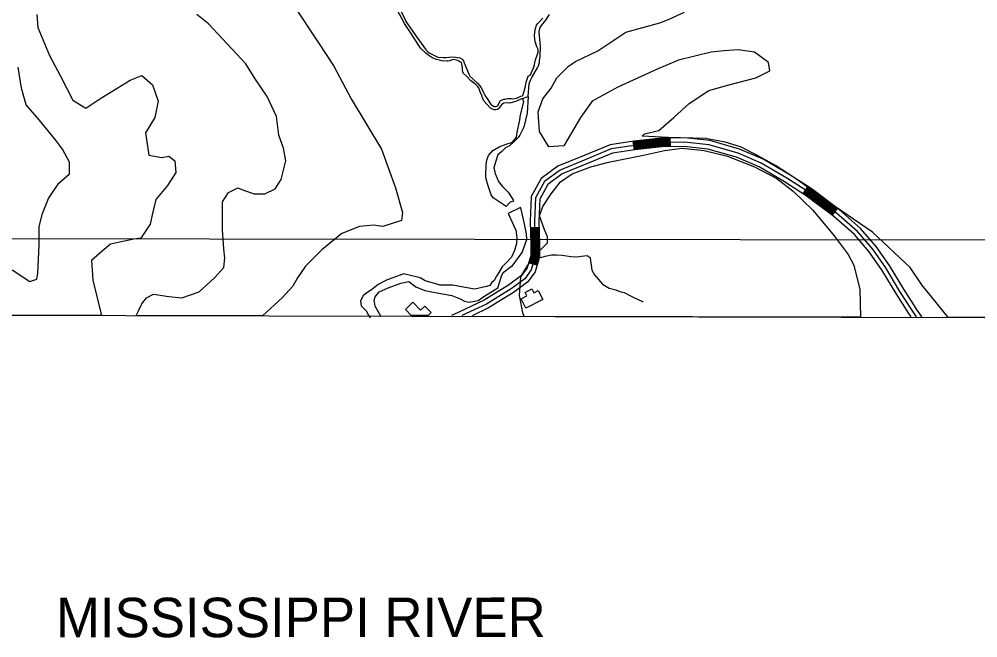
# Model space of a CAD drawing. Extents: x 3177385 to 3215275, y 903885 to 929304.
# Drawn here: x 3208658 to 3211937, y 908172 to 910287 of the extents above; entities that cross this region are included whole.
import ezdxf

# ---------------------------------------------------------------- set-up
doc = ezdxf.new("R2010")
doc.units = 0
for name, color, linetype in [('V-ANNO-TEXT', 7, 'Continuous'), ('V-BLDG-OTLN', 7, 'Continuous'), ('V-GRID-FRAM', 7, 'Continuous'), ('V-ROAD-CNTR', 7, 'Continuous'), ('V-SITE-VEGE', 7, 'Continuous'), ('V-TOPO-BNDY', 7, 'Continuous'), ('V-TOPO-SHOR', 7, 'Continuous')]:
    doc.layers.add(name, color=color, linetype=linetype)

msp = doc.modelspace()

# ---------------------------------------------------------------- linework, layer by layer
at = {"layer": 'V-BLDG-OTLN'}
msp.add_line((3210056.7, 909273.3), (3209999.1, 909273.5), dxfattribs=at)
msp.add_lwpolyline([(3210449.5, 909328.3), (3210391.5, 909298.2), (3210374.8, 909330.4), (3210395, 909340.9), (3210388.9, 909352.8), (3210411.2, 909364.4), (3210418.2, 909350.8), (3210433.7, 909358.8)], close=True, dxfattribs=at)
for points in [[(3209999.1, 909273.5), (3209979, 909294.6), (3210004.9, 909319.3)], [(3210004.9, 909319.3), (3210031.2, 909291.7), (3210045.9, 909305.8), (3210067.2, 909283.4), (3210056.7, 909273.3)]]:
    msp.add_lwpolyline(points, dxfattribs=at)
at = {"layer": 'V-GRID-FRAM'}
msp.add_lwpolyline([(3181653.7, 927525.9), (3181603.5, 909337.1), (3212939.2, 909264.2), (3212973.6, 927453), (3181653.7, 927525.9)], dxfattribs=at)
at = {"layer": 'V-ROAD-CNTR'}
for p, q in [((3210885.4, 909850.8), (3210885, 909880.8)), ((3210763, 909839.6), (3210758.7, 909869.3)), ((3211339.7, 909689.8), (3211355.9, 909715.1)), ((3211439, 909615.9), (3211457.1, 909639.8)), ((3210436.5, 909574.1), (3210406.5, 909573.3)), ((3210429.6, 909445.7), (3210400.7, 909453.8))]:
    msp.add_line(p, q, dxfattribs=at)
for points in [[(3211745.8, 909269.4), (3211726.7, 909297.4), (3211683.6, 909364.2), (3211634.8, 909444.2), (3211589.5, 909509.9), (3211536.3, 909571.4), (3211463.5, 909634.9), (3211367.4, 909707.7), (3211291.7, 909756), (3211202.7, 909808.3), (3211122.2, 909842.9), (3211020, 909872.1), (3210934.3, 909881.4), (3210854.8, 909880.4), (3210760, 909869.5), (3210679, 909857.6), (3210590.4, 909820.7), (3210500.9, 909784), (3210443.5, 909742.1), (3210409.2, 909680.1), (3210405.9, 909596.3), (3210408, 909518.1), (3210407.7, 909478.5), (3210395.9, 909436.5), (3210376.8, 909410.2), (3210332.1, 909377.4), (3210249, 909326), (3210159.2, 909283.6), (3210136.3, 909273.2)], [(3210885, 909877.8), (3210855, 909877.4), (3210760.4, 909866.5), (3210759.1, 909866.3)], [(3210885.1, 909874.8), (3210855.1, 909874.4), (3210760.8, 909863.5), (3210759.5, 909863.4)], [(3210885.1, 909871.8), (3210855.3, 909871.4), (3210761.2, 909860.6), (3210760, 909860.4)], [(3211727.6, 909269.5), (3211714.2, 909289.1), (3211670.9, 909356.2), (3211622.2, 909436.1), (3211577.6, 909500.7), (3211525.7, 909560.8), (3211454.1, 909623.3), (3211358.8, 909695.4), (3211283.9, 909743.2), (3211195.9, 909794.8), (3211117.1, 909828.7), (3211017.1, 909857.3), (3210933.6, 909866.4), (3210855.7, 909865.4), (3210761.9, 909854.6), (3210683, 909843), (3210596.1, 909806.8), (3210508.2, 909770.8), (3210455, 909732), (3210424, 909676), (3210420.9, 909596.3), (3210423, 909518.2), (3210422.6, 909476.3), (3210409.6, 909429.8), (3210387.5, 909399.4), (3210340.5, 909365), (3210256.2, 909312.8), (3210172, 909273.1)], [(3211709.4, 909269.5), (3211701.7, 909280.8), (3211658.2, 909348.3), (3211609.6, 909427.9), (3211565.7, 909491.5), (3211515, 909550.2), (3211444.6, 909611.6), (3211350.3, 909683.1), (3211276, 909730.4), (3211189.1, 909781.4), (3211112.1, 909814.5), (3211014.2, 909842.5), (3210932.9, 909851.4), (3210856.7, 909850.4), (3210763.9, 909839.7), (3210687.1, 909828.5), (3210601.9, 909792.9), (3210515.6, 909757.6), (3210466.5, 909721.8), (3210438.9, 909671.8), (3210435.9, 909596.2), (3210438, 909518.3), (3210437.6, 909474.2), (3210423.3, 909423.2), (3210398.3, 909388.7), (3210348.9, 909352.5), (3210263.4, 909299.6), (3210207, 909273)], [(3210885.2, 909868.8), (3210855.5, 909868.4), (3210761.5, 909857.6), (3210760.4, 909857.4)], [(3210885.2, 909865.8), (3210855.7, 909865.4), (3210761.9, 909854.6), (3210760.8, 909854.5)], [(3210885.2, 909862.8), (3210855.9, 909862.4), (3210762.3, 909851.6), (3210761.3, 909851.5)], [(3210885.3, 909859.8), (3210856.1, 909859.4), (3210762.7, 909848.7), (3210761.7, 909848.5)], [(3210885.3, 909856.8), (3210856.3, 909856.4), (3210763.1, 909845.7), (3210762.1, 909845.6)], [(3210885.4, 909853.8), (3210856.5, 909853.4), (3210763.5, 909842.7), (3210762.6, 909842.6)], [(3211451.7, 909632.6), (3211362.3, 909700.3), (3211351, 909707.5)], [(3211453.5, 909635), (3211364, 909702.8), (3211352.6, 909710)], [(3211455.3, 909637.4), (3211365.7, 909705.2), (3211354.2, 909712.5)], [(3211440.8, 909618.3), (3211352, 909685.5), (3211341.3, 909692.3)], [(3211442.6, 909620.6), (3211353.7, 909688), (3211342.9, 909694.8)], [(3211444.4, 909623), (3211355.4, 909690.5), (3211344.6, 909697.4)], [(3211446.2, 909625.4), (3211357.1, 909692.9), (3211346.2, 909699.9)], [(3211448, 909627.8), (3211358.8, 909695.4), (3211347.8, 909702.4)], [(3211449.8, 909630.2), (3211360.5, 909697.8), (3211349.4, 909705)], [(3210409.5, 909573.4), (3210411, 909518.1), (3210410.7, 909478), (3210403.6, 909453)], [(3210412.5, 909573.4), (3210414, 909518.1), (3210413.7, 909477.6), (3210406.5, 909452.2)], [(3210415.5, 909573.5), (3210417, 909518.1), (3210416.6, 909477.2), (3210409.4, 909451.4)], [(3210418.5, 909573.6), (3210420, 909518.2), (3210419.6, 909476.8), (3210412.3, 909450.5)], [(3210421.5, 909573.7), (3210423, 909518.2), (3210422.6, 909476.3), (3210415.2, 909449.7)], [(3210424.5, 909573.8), (3210426, 909518.2), (3210425.6, 909475.9), (3210418.1, 909448.9)], [(3210427.5, 909573.9), (3210429, 909518.2), (3210428.6, 909475.5), (3210421, 909448.1)], [(3210430.5, 909573.9), (3210432, 909518.3), (3210431.6, 909475.1), (3210423.8, 909447.3)], [(3210433.5, 909574), (3210435, 909518.3), (3210434.6, 909474.6), (3210426.7, 909446.5)]]:
    msp.add_lwpolyline(points, dxfattribs=at)
at = {"layer": 'V-SITE-VEGE'}
for p, q in [((3209593.7, 910338.6), (3209681.7, 910206.5)), ((3208717.8, 910302.5), (3208721.8, 910258.5)), ((3209305.7, 910270.5), (3209265.7, 910302.5)), ((3210881.5, 910286.5), (3210933.4, 910310.5)), ((3209433.7, 910134.5), (3209305.7, 910270.5)), ((3210733.5, 910242.5), (3210849.5, 910274.5)), ((3210849.5, 910274.5), (3210881.5, 910286.5)), ((3208721.8, 910258.5), (3208761.8, 910162.5)), ((3210637.5, 910178.5), (3210733.5, 910242.5)), ((3209681.7, 910206.5), (3209733.7, 910126.5)), ((3210561.5, 910142.5), (3210637.5, 910178.5)), ((3211025.4, 910174.5), (3210913.4, 910146.5)), ((3211069.4, 910178.5), (3211025.4, 910174.5)), ((3211117.4, 910182.5), (3211069.4, 910178.5)), ((3211173.4, 910174.5), (3211117.4, 910182.5)), ((3211221.4, 910138.5), (3211173.4, 910174.5)), ((3208761.8, 910162.5), (3208797.8, 910094.4)), ((3209465.7, 910082.4), (3209433.7, 910134.5)), ((3210537.5, 910126.4), (3210561.5, 910142.5)), ((3210913.4, 910146.5), (3210837.5, 910114.4)), ((3211225.4, 910110.4), (3211221.4, 910138.5)), ((3208665.9, 910050.4), (3208653.9, 910122.4)), ((3209733.7, 910126.5), (3209793.6, 910014.4)), ((3210497.5, 910086.4), (3210537.5, 910126.4)), ((3210837.5, 910114.4), (3210705.5, 910054.4)), ((3211177.4, 910086.4), (3211225.4, 910110.4)), ((3208797.8, 910094.4), (3208841.8, 910010.4)), ((3208933.8, 910014.4), (3209037.8, 910078.4)), ((3209037.8, 910078.4), (3209077.8, 910094.4)), ((3209077.8, 910094.4), (3209113.8, 910062.4)), ((3209505.7, 910022.4), (3209465.7, 910082.4)), ((3210477.5, 910050.4), (3210497.5, 910086.4)), ((3211085.4, 910062.4), (3211177.4, 910086.4)), ((3208681.9, 909994.4), (3208665.9, 910050.4)), ((3209113.8, 910062.4), (3209133.8, 910006.4)), ((3210449.5, 910014.4), (3210477.5, 910050.4)), ((3210705.5, 910054.4), (3210617.5, 910006.4)), ((3210949.4, 909998.4), (3211017.4, 910042.4)), ((3211017.4, 910042.4), (3211085.4, 910062.4)), ((3208841.8, 910010.4), (3208885.8, 909982.4)), ((3208885.8, 909982.4), (3208933.8, 910014.4)), ((3209133.8, 910006.4), (3209121.8, 909950.4)), ((3209537.7, 909954.4), (3209505.7, 910022.4)), ((3209793.6, 910014.4), (3209897.6, 909842.3)), ((3210433.5, 909970.4), (3210449.5, 910014.4)), ((3210617.5, 910006.4), (3210577.5, 909950.4)), ((3208725.8, 909942.4), (3208681.9, 909994.4)), ((3210437.5, 909902.3), (3210433.5, 909970.4)), ((3210897.4, 909950.4), (3210949.4, 909998.4)), ((3208781.8, 909874.3), (3208725.8, 909942.4)), ((3209121.8, 909950.4), (3209089.8, 909898.3)), ((3209545.7, 909890.3), (3209537.7, 909954.4)), ((3210577.5, 909950.4), (3210521.5, 909854.3)), ((3210845.5, 909906.3), (3210897.4, 909950.4)), ((3210797.5, 909894.3), (3210845.5, 909906.3)), ((3208805.8, 909842.3), (3208781.8, 909874.3)), ((3209089.8, 909898.3), (3209101.8, 909822.3)), ((3209561.7, 909846.3), (3209545.7, 909890.3)), ((3210469.5, 909850.3), (3210437.5, 909902.3)), ((3210789.5, 909886.3), (3210797.5, 909894.3)), ((3210877.5, 909882.3), (3210789.5, 909886.3)), ((3211005.4, 909878.3), (3210877.5, 909882.3)), ((3211073.4, 909866.3), (3211005.4, 909878.3)), ((3208829.8, 909798.3), (3208805.8, 909842.3)), ((3209569.7, 909802.3), (3209561.7, 909846.3)), ((3209897.6, 909842.3), (3209945.6, 909710.2)), ((3210521.5, 909854.3), (3210469.5, 909850.3)), ((3210865.5, 909838.3), (3210925.4, 909846.3)), ((3210925.4, 909846.3), (3211001.4, 909838.3)), ((3211125.4, 909850.3), (3211073.4, 909866.3)), ((3211181.4, 909822.3), (3211125.4, 909850.3)), ((3209101.8, 909822.3), (3209145.8, 909814.3)), ((3209145.8, 909814.3), (3209169.8, 909818.3)), ((3209169.8, 909818.3), (3209189.8, 909802.3)), ((3210673.5, 909798.3), (3210793.5, 909822.3)), ((3210793.5, 909822.3), (3210865.5, 909838.3)), ((3211001.4, 909838.3), (3211081.4, 909818.3)), ((3211081.4, 909818.3), (3211173.4, 909782.3)), ((3211245.4, 909786.3), (3211181.4, 909822.3)), ((3208829.8, 909758.3), (3208829.8, 909798.3)), ((3209189.8, 909802.3), (3209193.8, 909762.3)), ((3209553.7, 909738.3), (3209569.7, 909802.3)), ((3210549.5, 909758.3), (3210613.5, 909782.3)), ((3210613.5, 909782.3), (3210673.5, 909798.3)), ((3211173.4, 909782.3), (3211249.4, 909742.3)), ((3211313.4, 909742.3), (3211245.4, 909786.3)), ((3208793.8, 909726.2), (3208829.8, 909758.3)), ((3209193.8, 909762.3), (3209165.8, 909718.2)), ((3210509.5, 909730.2), (3210549.5, 909758.3)), ((3211249.4, 909742.3), (3211305.4, 909698.2)), ((3211425.4, 909662.2), (3211313.4, 909742.3)), ((3208757.8, 909674.2), (3208793.8, 909726.2)), ((3209165.8, 909718.2), (3209125.8, 909670.2)), ((3209373.7, 909694.2), (3209405.7, 909710.2)), ((3209405.7, 909710.2), (3209425.7, 909702.2)), ((3209533.7, 909706.2), (3209553.7, 909738.3)), ((3209945.6, 909710.2), (3209969.6, 909626.2)), ((3210477.5, 909690.2), (3210509.5, 909730.2)), ((3209353.7, 909662.2), (3209373.7, 909694.2)), ((3209425.7, 909702.2), (3209461.7, 909690.2)), ((3209461.7, 909690.2), (3209497.7, 909690.2)), ((3209497.7, 909690.2), (3209533.7, 909706.2)), ((3210449.5, 909646.2), (3210477.5, 909690.2)), ((3211305.4, 909698.2), (3211373.4, 909634.2)), ((3208737.8, 909622.2), (3208757.8, 909674.2)), ((3209125.8, 909670.2), (3209113.8, 909622.2)), ((3209353.7, 909566.2), (3209353.7, 909662.2)), ((3210437.5, 909614.2), (3210449.5, 909646.2)), ((3211577.3, 909558.2), (3211425.4, 909662.2)), ((3208725.8, 909578.2), (3208737.8, 909622.2)), ((3209113.8, 909622.2), (3209105.8, 909586.2)), ((3209969.6, 909626.2), (3209965.6, 909598.2)), ((3210453.5, 909570.2), (3210437.5, 909614.2)), ((3211373.4, 909634.2), (3211445.3, 909546.2)), ((3208725.8, 909514.1), (3208725.8, 909578.2)), ((3209105.8, 909586.2), (3209073.8, 909538.2)), ((3209821.6, 909578.2), (3209761.7, 909554.2)), ((3209869.6, 909582.2), (3209821.6, 909578.2)), ((3209901.6, 909578.2), (3209869.6, 909582.2)), ((3209965.6, 909598.2), (3209901.6, 909578.2)), ((3209357.7, 909502.1), (3209353.7, 909566.2)), ((3209761.7, 909554.2), (3209693.7, 909498.1)), ((3210465.5, 909542.2), (3210453.5, 909570.2)), ((3211445.3, 909546.2), (3211493.3, 909482.1)), ((3211705.3, 909438.1), (3211577.3, 909558.2)), ((3208721.8, 909418.1), (3208725.8, 909514.1)), ((3208969.8, 909518.1), (3208941.8, 909494.1)), ((3209049.8, 909534.2), (3208969.8, 909518.1)), ((3209073.8, 909538.2), (3209049.8, 909534.2)), ((3210433.5, 909490.1), (3210465.5, 909522.1)), ((3210465.5, 909522.1), (3210465.5, 909542.2)), ((3208941.8, 909494.1), (3208905.8, 909462.1)), ((3209361.7, 909470.1), (3209357.7, 909502.1)), ((3209693.7, 909498.1), (3209637.7, 909442.1)), ((3210397.5, 909446.1), (3210433.5, 909490.1)), ((3211493.3, 909482.1), (3211513.3, 909446.1)), ((3208905.8, 909462.1), (3208909.8, 909394.1)), ((3209357.7, 909438.1), (3209361.7, 909470.1)), ((3210373.5, 909406.1), (3210397.5, 909446.1)), ((3211513.3, 909446.1), (3211533.3, 909362.1)), ((3208633.9, 909430.1), (3208693.8, 909390.1)), ((3208717.8, 909398.1), (3208721.8, 909418.1)), ((3209325.7, 909402.1), (3209357.7, 909438.1)), ((3209637.7, 909442.1), (3209609.7, 909402.1)), ((3211745.3, 909378.1), (3211705.3, 909438.1)), ((3208693.8, 909390.1), (3208717.8, 909398.1)), ((3208909.8, 909394.1), (3208939.9, 909273.5)), ((3209273.7, 909354.1), (3209325.7, 909402.1)), ((3209609.7, 909402.1), (3209593.7, 909374.1)), ((3210369.5, 909342.1), (3210373.5, 909406.1)), ((3209213.8, 909334), (3209273.7, 909354.1)), ((3209593.7, 909374.1), (3209557.7, 909334)), ((3211533.3, 909362.1), (3211536.2, 909267.4)), ((3211833.3, 909270), (3211745.3, 909378.1)), ((3209065.8, 909290), (3209077.8, 909314)), ((3209077.8, 909314), (3209093.8, 909334)), ((3209093.8, 909334), (3209117.8, 909346.1)), ((3209117.8, 909346.1), (3209169.8, 909338.1)), ((3209169.8, 909338.1), (3209213.8, 909334)), ((3209557.7, 909334), (3209489.9, 909272.2)), ((3210381.5, 909278), (3210369.5, 909342.1)), ((3209058, 909273.2), (3209065.8, 909290)), ((3208939.9, 909273.5), (3207966.1, 909275.7)), ((3209489.9, 909272.2), (3209058, 909273.2)), ((3210386.6, 909270.1), (3210381.5, 909278)), ((3211536.2, 909267.4), (3210386.6, 909270.1)), ((3211835.4, 909266.7), (3211833.3, 909270)), ((3212939.2, 909264.2), (3211835.4, 909266.7))]:
    msp.add_line(p, q, dxfattribs=at)
at = {"layer": 'V-TOPO-BNDY'}
msp.add_lwpolyline([(3212104.8, 927455), (3211654.7, 925302.3), (3210557.1, 922651.3), (3209209.3, 920082.8), (3207894, 918536.9), (3206269, 917198.2), (3204190, 915875.2), (3202489, 914709.7), (3200914, 913922.2), (3198614.5, 912914.1), (3196094.5, 911748.6), (3194267.5, 911118.6), (3192913, 910488.6), (3191155.6, 909558.2), (3212939.7, 909531.5)], dxfattribs=at)
at = {"layer": 'V-TOPO-SHOR'}
for points in [[(3210379.4, 910015.8), (3210355.7, 910005.4), (3210336.1, 909999.7), (3210325.8, 910000.6), (3210316.2, 909999.6), (3210311.9, 909997.8), (3210307.5, 909994.4), (3210297.2, 909980.3), (3210293.6, 909978.1), (3210288.9, 909977.4), (3210285.4, 909976.7), (3210283.2, 909976.9), (3210276.9, 909979.2), (3210272.7, 909981.3), (3210270.4, 909983), (3210257.4, 909996.2), (3210248.8, 910006.1), (3210244.5, 910014.9), (3210240.1, 910026.1), (3210235.4, 910038.8), (3210230.1, 910052), (3210228.1, 910054.6), (3210224.2, 910059.3), (3210219.6, 910063.2), (3210203.3, 910075.9), (3210187.9, 910092.5), (3210178.2, 910101.3), (3210175.5, 910107.1), (3210174.8, 910113.2), (3210174.9, 910119.5), (3210172.5, 910133.9), (3210170.8, 910138.2), (3210168, 910140.4), (3210162.1, 910143.6), (3210155.1, 910146.4), (3210143.2, 910148.9), (3210136.7, 910147.1), (3210129.7, 910144.3), (3210123.9, 910143.5), (3210120.5, 910143.4), (3210104.2, 910144.4), (3210095.8, 910147), (3210085.5, 910149.3), (3210075.9, 910152.9), (3210069.1, 910155.8), (3210055.8, 910164.8), (3210049, 910170.7), (3210030.7, 910187.3), (3210024.6, 910197), (3209998.5, 910237.3), (3209976.4, 910271.8), (3209949.6, 910320.6)], [(3209964.1, 910312), (3209977.9, 910286.1), (3209981, 910279.2), (3210018.6, 910225.1), (3210047.3, 910184.3), (3210056.8, 910174), (3210060.6, 910171.5), (3210064.7, 910169.2), (3210089.6, 910157.5), (3210108, 910156.1), (3210118.9, 910156.3), (3210128.1, 910157.2), (3210142.6, 910157.7), (3210158.9, 910155.8), (3210164.8, 910154.1), (3210173.3, 910149.8), (3210177.4, 910144.2), (3210180.3, 910137.1), (3210196.8, 910096.5), (3210199.9, 910091.9), (3210213.1, 910079.1), (3210225.5, 910068), (3210233.4, 910059.4), (3210237.8, 910052.3), (3210243, 910044.3), (3210246.7, 910036.4), (3210249.9, 910029.7), (3210254.5, 910021), (3210258.5, 910015.4), (3210268.1, 910000.4), (3210272.6, 909994.1), (3210277.3, 909991.2), (3210282.6, 909988.5), (3210286, 909987.7), (3210289.6, 909988.5), (3210294.2, 909990), (3210294.9, 909990.4), (3210298.8, 909998.4), (3210303.2, 910006.9), (3210304.8, 910008.7), (3210310.5, 910011.2), (3210316, 910012.9)], [(3210471.3, 910302.7), (3210458, 910283.3), (3210443.9, 910265.7), (3210439.5, 910258.6), (3210437.7, 910253.6), (3210435.8, 910243.7), (3210440.5, 910193.8), (3210439.9, 910182.5), (3210439.3, 910173.9), (3210438.7, 910158.8), (3210438, 910151.6), (3210437.2, 910146), (3210436.3, 910138), (3210432.3, 910122.7)], [(3210420.1, 910126.9), (3210424.5, 910147.9), (3210430.6, 910167.4), (3210433, 910173), (3210433.2, 910176.9), (3210432.9, 910183.1), (3210430.4, 910190.5), (3210427.5, 910196.1), (3210424.9, 910203.8), (3210423.4, 910209.2), (3210421.7, 910220), (3210420.7, 910229.8), (3210422, 910241.9), (3210424.1, 910255.1), (3210428.1, 910265.8), (3210432.2, 910271.8), (3210449.4, 910290.1)], [(3210379.4, 910015.8), (3210398.9, 910022.5), (3210402.5, 910066.1), (3210406.6, 910078.3), (3210411.1, 910087.4), (3210432.3, 910122.7)], [(3210420.1, 910126.9), (3210405.5, 910095), (3210398.3, 910090.9), (3210393, 910077.7), (3210391.3, 910070.6), (3210386.2, 910047.7), (3210380, 910024.5)], [(3210323.8, 909646.5), (3210279.5, 909675.6), (3210272.3, 909686.3), (3210262.9, 909714.1), (3210255.7, 909740.3), (3210254.5, 909749.8), (3210255.1, 909790.5), (3210257.2, 909804.3), (3210262.9, 909820.5), (3210278.1, 909837.9), (3210299.7, 909850.3), (3210323.7, 909859.2), (3210346, 909865.9), (3210359.3, 909883.1), (3210361.2, 909898.8), (3210371, 909942.6), (3210372.7, 909960.2), (3210384.4, 910004.2), (3210379.4, 910015.8)], [(3210398.9, 910022.5), (3210395.2, 909965), (3210384, 909917.1), (3210370, 909890.2), (3210365.3, 909881.9), (3210351.5, 909868.5), (3210334.2, 909852.8), (3210323.2, 909847.5), (3210309.5, 909834.1), (3210295.5, 909822.7), (3210287, 909798.4), (3210281.8, 909778.4), (3210286.1, 909759.6), (3210297.4, 909732.1), (3210311.2, 909714.5), (3210331, 909695.7), (3210343.2, 909676), (3210348, 909668.9), (3210348.5, 909665.1), (3210337.3, 909661.7), (3210323.8, 909646.5)], [(3210316, 910012.9), (3210319.9, 910013.6), (3210329.5, 910015.4), (3210342.2, 910015.4), (3210346.9, 910015), (3210359.1, 910017), (3210367.6, 910020.4), (3210374.4, 910024), (3210380, 910024.5)], [(3210388.2, 909581.2), (3210375.2, 909637.6), (3210372.6, 909643), (3210330.7, 909622.2), (3210357.3, 909565.7), (3210360.7, 909539), (3210359.3, 909519.5), (3210352.7, 909495.5), (3210342.1, 909472.9), (3210325, 909455.2), (3210309.6, 909439.7), (3210298.5, 909420.9), (3210290.4, 909408.2), (3210282.6, 909393.7), (3210274, 909384.9), (3210267.4, 909376.3), (3210256.2, 909372.9), (3210216.8, 909364), (3210183.2, 909369.4), (3210141.6, 909377.6), (3210097.1, 909377.8), (3210083, 909381.8), (3210046.8, 909392.6), (3210030.1, 909402.1), (3209982.3, 909413.4), (3209974.2, 909416.2), (3209948.3, 909407.1), (3209916.9, 909395.4), (3209886, 909379.8), (3209863.2, 909361.4), (3209843.5, 909349.2), (3209835, 909340.4), (3209825.5, 909323.7), (3209827.7, 909306.6), (3209845.4, 909289.5), (3209853, 909275), (3209858, 909266)], [(3209896.3, 909269), (3209876.2, 909305.1), (3209871.7, 909325.8), (3209875.9, 909337.9), (3209889.2, 909355.1), (3209920.3, 909368.7), (3209962.9, 909383.8), (3209991.2, 909389.4), (3210014.8, 909371.1), (3210045.2, 909359.5), (3210092.9, 909350.1), (3210138.3, 909342.4), (3210166.9, 909330.6), (3210181.4, 909322.8), (3210191.4, 909320.2), (3210197.4, 909319), (3210227.6, 909324.8), (3210247, 909338.9), (3210295.5, 909368.3), (3210302.3, 909390.4), (3210307.8, 909408.5), (3210313.9, 909420.9), (3210342.2, 909441.9), (3210344.1, 909442.2), (3210378.7, 909489.1), (3210394.3, 909533.7), (3210393.7, 909552.9), (3210388.2, 909581.2)], [(3210416.3, 909482.3), (3210442.7, 909472.2), (3210457.7, 909476), (3210478.4, 909480.6), (3210495.8, 909480.9), (3210515.3, 909479.5), (3210544.8, 909475.5), (3210566.2, 909474.4), (3210581.4, 909476.4), (3210600.4, 909478.8), (3210610.9, 909472.4), (3210612.4, 909461), (3210614.3, 909445.8), (3210616.5, 909428.6), (3210626.3, 909412.5), (3210653.5, 909381.2), (3210676.6, 909366.7), (3210698.5, 909361.8), (3210712.8, 909355.9), (3210726.9, 909351.8), (3210749.5, 909341.2), (3210757.8, 909336.5), (3210790.7, 909321.3), (3210792.9, 909319.7)]]:
    msp.add_lwpolyline(points, dxfattribs=at)

# ---------------------------------------------------------------- texts
at = {"layer": 'V-ANNO-TEXT'}
msp.add_text('MISSISSIPPI RIVER', height=135, rotation=0.0424, dxfattribs=at).set_placement((3208783.7, 908173.3))

doc.saveas('drawing.dxf')
